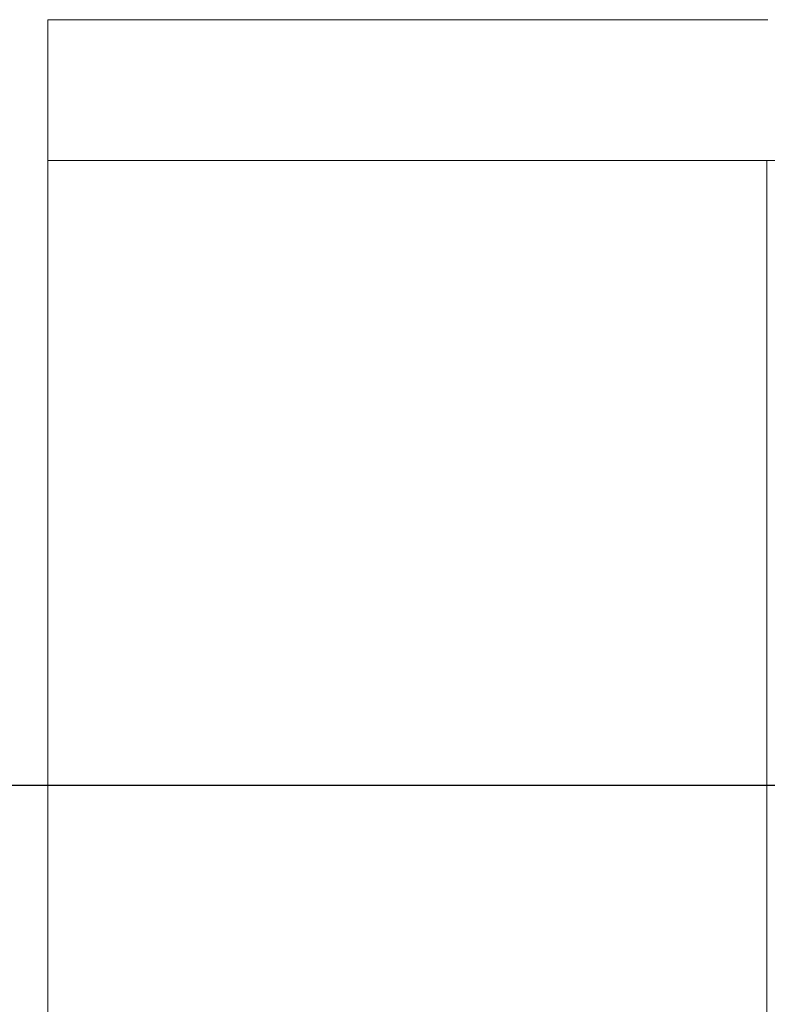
# Model space of a CAD drawing. Header units: millimetres. Extents: x 2 to 902, y -447 to 199.
# Tile 512 of 656: x 27.59 to 28.63, y 147.95 to 149.32. Entities that reach past the tile are written whole.
import ezdxf

# ---------------------------------------------------------------- set-up
doc = ezdxf.new("R2010")
doc.units = ezdxf.units.MM
doc.header["$MEASUREMENT"] = 0
for name, color, linetype, lineweight in [('AL-Condutos', 3, 'Continuous', 25), ('IFC-Laje-Contorno', 134, 'Continuous', 5), ('IFC-Parede-Contorno', 42, 'Continuous', 5)]:
    doc.layers.add(name, color=color, linetype=linetype, lineweight=lineweight)

msp = doc.modelspace()

# ---------------------------------------------------------------- linework, layer by layer
at = {"layer": 'AL-Condutos'}
msp.add_line((11.2378, 148.2536), (33.5274, 148.2536), dxfattribs=at)
at = {"layer": 'IFC-Laje-Contorno', "color": 7, "lineweight": 5}
for p, q in [((27.6287, 149.1215), (30.5371, 149.1215)), ((27.6287, 146.9043), (27.6287, 149.1215)), ((28.6271, 146.9043), (28.6271, 149.1215))]:
    msp.add_line(p, q, dxfattribs=at)
at = {"layer": 'IFC-Parede-Contorno', "color": 7, "lineweight": 5}
for p, q in [((27.6287, 149.3173), (28.4997, 149.3173)), ((27.6287, 147.7556), (27.6287, 149.3173)), ((28.4997, 149.3173), (28.6287, 149.3173))]:
    msp.add_line(p, q, dxfattribs=at)

doc.saveas('drawing.dxf')
